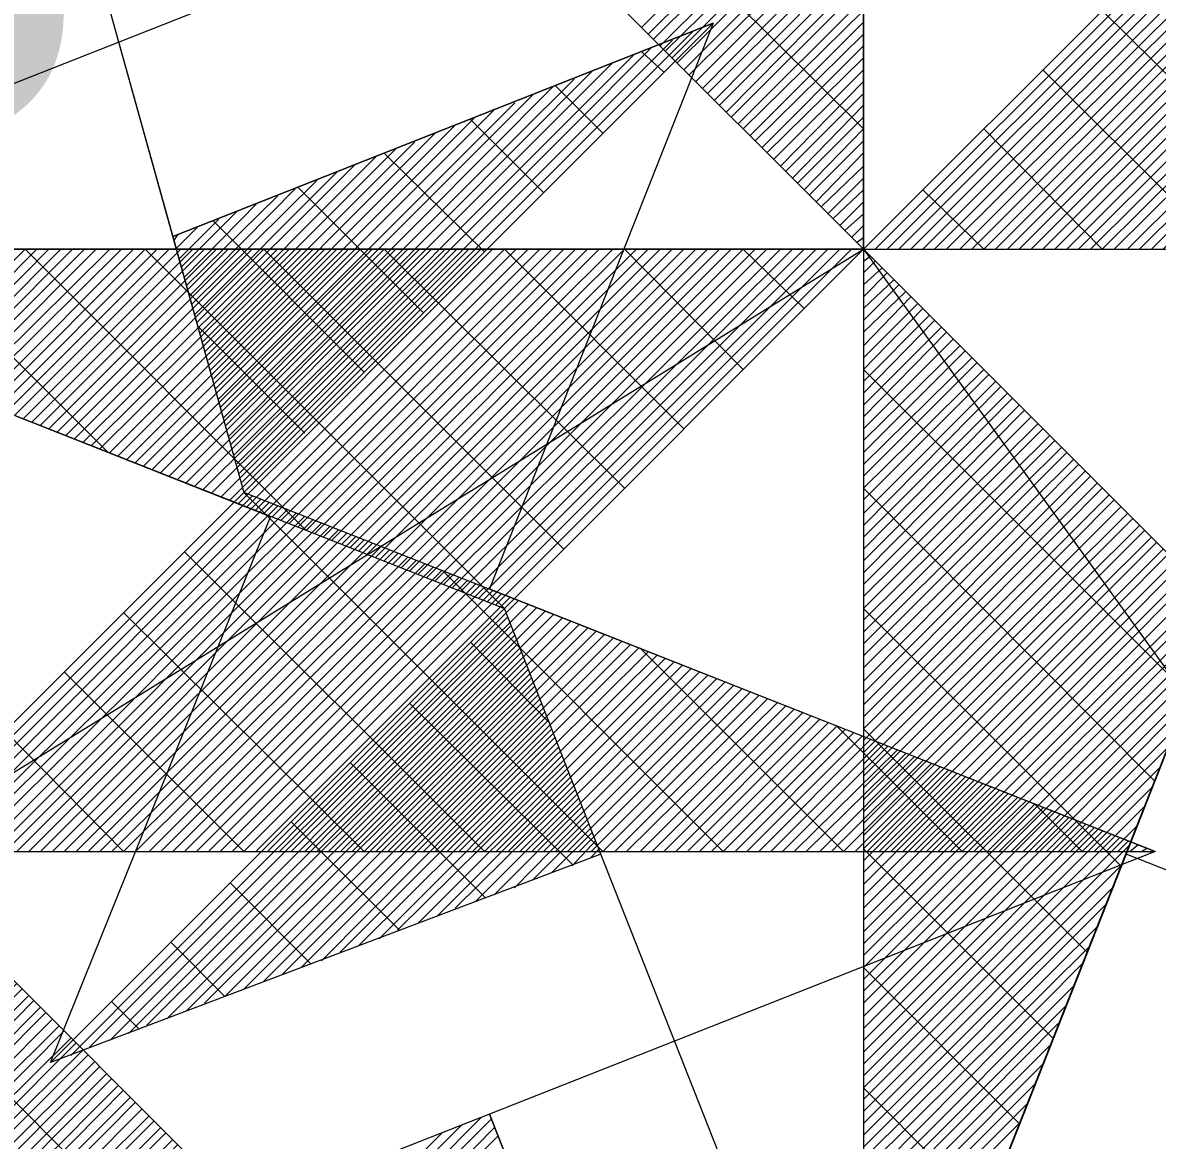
# Model space of a CAD drawing. Extents: x -729889 to -691139, y -995431 to -974354.
# Drawn here: x -724908.2187 to -724907.7721, y -977457.3651 to -977456.9252 of the extents above; entities that cross this region are included whole.
import ezdxf

# ---------------------------------------------------------------- set-up
doc = ezdxf.new("R2010")
doc.units = 0
for name, color, linetype in [('Kabelové vedení VO', 7, 'Continuous'), ('Svítidlo vestavné a přisazené venkovní', 7, 'Continuous'), ('Světelný bod se zemním svítidlem', 7, 'Continuous')]:
    doc.layers.add(name, color=color, linetype=linetype)

# ---------------------------------------------------------------- blocks, each defined once
blk = doc.blocks.new('Světlo')
at = {"layer": 'Světelný bod se zemním svítidlem'}
for p, q in [((0, 1.6939), (0.3687, 0.3687)), ((0, 0), (0, 1.6939)), ((0, 1.6939), (0.2957, 0.6313)), ((0, 1.6939), (0, -1.3043)), ((0.8504, 0.8504), (0.2957, 0.6313)), ((0.2957, 0.6313), (0.8504, 0.8504)), ((0.367, 0.3791), (0.8296, 0.8417)), ((0.3687, 0.3687), (0.8504, 0.8504)), ((0.8504, 0.8504), (0.3687, 0.3687)), ((0.8504, 0.8504), (0.6209, 0.2696)), ((0.3635, 0.3878), (0.8087, 0.833)), ((0.3583, 0.407), (0.7687, 0.8174)), ((0.3617, 0.3983), (0.7878, 0.8261)), ((0.8, 0.8), (0.7774, 0.8209)), ((0.3548, 0.4174), (0.7478, 0.8104)), ((0.3496, 0.4365), (0.7078, 0.793)), ((0.353, 0.4261), (0.727, 0.8017)), ((0.3478, 0.4452), (0.687, 0.7861)), ((0.7374, 0.7374), (0.6887, 0.7861)), ((0.3443, 0.4557), (0.6661, 0.7774)), ((0.3391, 0.4748), (0.6261, 0.7617)), ((0.3426, 0.4643), (0.647, 0.7687)), ((0.3339, 0.4939), (0.5861, 0.7461)), ((0.3374, 0.4852), (0.6052, 0.753)), ((0.6765, 0.6765), (0.6017, 0.7513)), ((0.3322, 0.5043), (0.5652, 0.7374)), ((0.3287, 0.513), (0.5443, 0.7287)), ((0.3235, 0.5322), (0.5043, 0.713)), ((0.327, 0.5235), (0.5252, 0.7217)), ((0.6157, 0.6157), (0.513, 0.7165)), ((0.32, 0.5426), (0.4835, 0.7061)), ((0.3148, 0.5617), (0.4435, 0.6887)), ((0.3183, 0.5513), (0.4643, 0.6974)), ((0.313, 0.5704), (0.4226, 0.6817)), ((0.553, 0.553), (0.4243, 0.6817)), ((0.3078, 0.5896), (0.3826, 0.6661)), ((0.3096, 0.5809), (0.4035, 0.673)), ((0.3043, 0.6), (0.3617, 0.6574)), ((0.2991, 0.6191), (0.3217, 0.6417)), ((0.3026, 0.6087), (0.3426, 0.6487)), ((0.4922, 0.4922), (0.3374, 0.647)), ((0.2957, 0.6313), (0.3687, 0.3687)), ((0.2974, 0.6278), (0.3009, 0.633)), ((0.4313, 0.4296), (0.3217, 0.5391)), ((0, 0.1235), (-0.3426, 0.4643)), ((-0.2278, 0.2278), (0, 0.4557)), ((-0.2209, 0.2209), (0, 0.4435)), ((-0.2157, 0.2157), (0, 0.4296)), ((-0.2087, 0.2087), (0, 0.4174)), ((-0.2035, 0.2035), (0, 0.4052)), ((-0.1965, 0.1965), (0, 0.393)), ((-0.1913, 0.1913), (0, 0.3809)), ((-0.3687, 0.3687), (0, 0)), ((0, 0), (-0.3687, 0.3687)), ((-0.1843, 0.1843), (0, 0.3687)), ((0.3687, 0.3687), (0, 0)), ((0.3687, 0.3687), (0, 0)), ((0, 0), (0.3687, 0.3687)), ((0.0122, 0), (0.3774, 0.3652)), ((0.0243, 0), (0.3861, 0.3617)), ((1.3043, 0), (0.3687, 0.3687)), ((0.7374, 0), (0.3687, 0.3687)), ((-0.1791, 0.1791), (0, 0.3565)), ((0.0365, 0), (0.3948, 0.3583)), ((0.0487, 0), (0.4035, 0.3548)), ((0.0609, 0), (0.4139, 0.3513)), ((-0.1722, 0.1722), (0, 0.3443)), ((0.073, 0), (0.4226, 0.3478)), ((0.0852, 0), (0.4313, 0.3443)), ((0.0991, 0), (0.44, 0.3409)), ((-0.1652, 0.1652), (0, 0.3322)), ((0.1113, 0), (0.4487, 0.3374)), ((0.1235, 0), (0.4574, 0.3339)), ((0.1357, 0), (0.4661, 0.3304)), ((0.1478, 0), (0.4748, 0.327)), ((-0.16, 0.16), (0, 0.32)), ((0.16, 0), (0.4835, 0.3235)), ((0.1722, 0), (0.4922, 0.32)), ((0.1843, 0), (0.5009, 0.3165)), ((-0.153, 0.153), (0, 0.3078)), ((0.1965, 0), (0.5096, 0.313)), ((0.2087, 0), (0.5183, 0.3096)), ((0.2209, 0), (0.527, 0.3061)), ((0.6157, 0), (0.3078, 0.3078)), ((-0.1478, 0.1478), (0, 0.2957)), ((0.233, 0), (0.5374, 0.3026)), ((0.2452, 0), (0.5461, 0.2991)), ((0.2574, 0), (0.5548, 0.2957)), ((0.2713, 0), (0.5635, 0.2922)), ((-0.1409, 0.1409), (0, 0.2835)), ((0.2835, 0), (0.5722, 0.2887)), ((0.2957, 0), (0.5809, 0.2852)), ((0.3078, 0), (0.5896, 0.2817)), ((0.8609, 0), (0.5722, 0.2887)), ((-1.3043, 0), (-0.6209, 0.2696)), ((-0.1357, 0.1357), (0, 0.2713)), ((0.32, 0), (0.5983, 0.2783)), ((0.3322, 0), (0.607, 0.2748)), ((0.3443, 0), (0.6157, 0.2713)), ((0.6209, 0.2696), (1.3043, 0)), ((-0.1287, 0.1287), (0, 0.2574)), ((0.3565, 0), (0.6243, 0.2678)), ((0.3687, 0), (0.633, 0.2643)), ((0.3809, 0), (0.6417, 0.2609)), ((0.393, 0), (0.6504, 0.2574)), ((-0.1235, 0.1235), (0, 0.2452)), ((0.4922, 0), (0.2452, 0.2452)), ((0.4052, 0), (0.6609, 0.2539)), ((0.4174, 0), (0.6696, 0.2504)), ((0.4313, 0), (0.6783, 0.247)), ((-0.1165, 0.1165), (0, 0.233)), ((0.4435, 0), (0.687, 0.2435)), ((0.4557, 0), (0.6957, 0.24)), ((0.4678, 0), (0.7043, 0.2365)), ((0.48, 0), (0.713, 0.233)), ((0.4922, 0), (0.7217, 0.2296)), ((0.5043, 0), (0.7304, 0.2261)), ((0.5165, 0), (0.7391, 0.2226)), ((-0.1113, 0.1113), (0, 0.2209)), ((0.5287, 0), (0.7478, 0.2191)), ((0.5409, 0), (0.7565, 0.2157)), ((0.553, 0), (0.7652, 0.2122)), ((-0.1043, 0.1043), (0, 0.2087)), ((0.5652, 0), (0.7739, 0.2087)), ((0.5774, 0), (0.7843, 0.2052)), ((0.5896, 0), (0.793, 0.2017)), ((0.6035, 0), (0.8017, 0.1983)), ((0.9843, 0), (0.7757, 0.2087)), ((-0.0991, 0.0991), (0, 0.1965)), ((0.6157, 0), (0.8104, 0.1948)), ((0.6278, 0), (0.8191, 0.1913)), ((0.64, 0), (0.8278, 0.1878)), ((-0.0922, 0.0922), (0, 0.1843)), ((0.3687, 0), (0.1843, 0.1843)), ((0.6522, 0), (0.8365, 0.1843)), ((0.6643, 0), (0.8452, 0.1809)), ((0.6765, 0), (0.8539, 0.1774)), ((-0.0852, 0.0852), (0, 0.1722)), ((0.6887, 0), (0.8626, 0.1739)), ((0.7009, 0), (0.8713, 0.1704)), ((0.713, 0), (0.88, 0.167)), ((0.7252, 0), (0.8887, 0.1635)), ((-0.08, 0.08), (0, 0.16)), ((0.7374, 0), (0.8974, 0.16)), ((0.7496, 0), (0.9061, 0.1565)), ((0.7617, 0), (0.9165, 0.153)), ((-0.073, 0.073), (0, 0.1478)), ((0.7757, 0), (0.9252, 0.1496)), ((0.7878, 0), (0.9339, 0.1461)), ((0.8, 0), (0.9426, 0.1426)), ((-0.0678, 0.0678), (0, 0.1357)), ((0.8122, 0), (0.9513, 0.1391)), ((0.8243, 0), (0.96, 0.1357)), ((0.8365, 0), (0.9687, 0.1322)), ((0.8487, 0), (0.9774, 0.1287)), ((1.1061, 0), (0.9774, 0.1287)), ((-0.0609, 0.0609), (0, 0.1235)), ((0.2452, 0), (0.1235, 0.1235)), ((0.8609, 0), (0.9861, 0.1252)), ((0.873, 0), (0.9948, 0.1217)), ((0.8852, 0), (1.0035, 0.1183)), ((-0.0557, 0.0557), (0, 0.1113)), ((0.8974, 0), (1.0122, 0.1148)), ((0.9096, 0), (1.0209, 0.1113)), ((0.9217, 0), (1.0296, 0.1078)), ((-0.0487, 0.0487), (0, 0.0991)), ((0.9339, 0), (1.04, 0.1043)), ((0.9461, 0), (1.0487, 0.1009)), ((0.96, 0), (1.0574, 0.0974)), ((0.9722, 0), (1.0661, 0.0939)), ((-0.0435, 0.0435), (0, 0.0852)), ((0.9843, 0), (1.0748, 0.0904)), ((0.9965, 0), (1.0835, 0.087)), ((1.0087, 0), (1.0922, 0.0835)), ((-0.0365, 0.0365), (0, 0.073)), ((1.0209, 0), (1.1009, 0.08)), ((1.033, 0), (1.1096, 0.0765)), ((1.0452, 0), (1.1183, 0.073)), ((-0.0313, 0.0313), (0, 0.0609)), ((0.1235, 0), (0.0609, 0.0609)), ((1.0574, 0), (1.127, 0.0696)), ((1.0696, 0), (1.1357, 0.0661)), ((1.0817, 0), (1.1443, 0.0626)), ((1.0939, 0), (1.153, 0.0591)), ((-0.0243, 0.0243), (0, 0.0487)), ((1.1061, 0), (1.1635, 0.0557)), ((1.1183, 0), (1.1722, 0.0522)), ((1.1322, 0), (1.1809, 0.0487)), ((1.2296, 0), (1.1809, 0.0487)), ((-0.0191, 0.0191), (0, 0.0365)), ((1.1443, 0), (1.1896, 0.0452)), ((1.1565, 0), (1.1983, 0.0417)), ((1.1687, 0), (1.207, 0.0383)), ((-0.0122, 0.0122), (0, 0.0243)), ((1.1809, 0), (1.2157, 0.0348)), ((1.193, 0), (1.2243, 0.0313)), ((1.2052, 0), (1.233, 0.0278)), ((1.2174, 0), (1.2417, 0.0243)), ((-0.007, 0.007), (0, 0.0122)), ((1.2296, 0), (1.2504, 0.0209)), ((1.2417, 0), (1.2591, 0.0174)), ((1.2539, 0), (1.2678, 0.0139)), ((-1.3043, 0), (-0.3687, -0.3687)), ((0, 0), (-1.3043, 0)), ((-0.6087, -0.2748), (-1.3043, 0)), ((-1.3043, 0), (1.3043, 0)), ((-0.9861, -0.1252), (-0.8609, 0)), ((-0.7757, -0.2087), (-0.9843, 0)), ((-0.9774, -0.1287), (-0.8487, 0)), ((-0.9687, -0.1322), (-0.8365, 0)), ((-0.96, -0.1357), (-0.8243, 0)), ((-0.9513, -0.1391), (-0.8122, 0)), ((-0.9426, -0.1426), (-0.8, 0)), ((-0.9339, -0.1461), (-0.7878, 0)), ((-0.9252, -0.1496), (-0.7739, 0)), ((-0.9165, -0.153), (-0.7617, 0)), ((-0.9061, -0.1565), (-0.7496, 0)), ((-0.8974, -0.16), (-0.7374, 0)), ((-0.8887, -0.1635), (-0.7252, 0)), ((-0.88, -0.167), (-0.713, 0)), ((-0.8713, -0.1704), (-0.7009, 0)), ((-0.8626, -0.1739), (-0.6887, 0)), ((-0.5722, -0.2887), (-0.8609, 0)), ((-0.8539, -0.1774), (-0.6765, 0)), ((-0.8452, -0.1809), (-0.6643, 0)), ((-0.8365, -0.1843), (-0.6522, 0)), ((-0.8278, -0.1878), (-0.64, 0)), ((-0.8191, -0.1913), (-0.6278, 0)), ((-0.8104, -0.1948), (-0.6157, 0)), ((-0.8017, -0.1983), (-0.6017, 0)), ((-0.793, -0.2017), (-0.5896, 0)), ((-0.7843, -0.2052), (-0.5774, 0)), ((-0.7739, -0.2087), (-0.5652, 0)), ((-0.7652, -0.2122), (-0.553, 0)), ((-0.7565, -0.2157), (-0.5409, 0)), ((-0.7478, -0.2191), (-0.5287, 0)), ((-0.7391, -0.2226), (-0.5165, 0)), ((-0.3687, -0.3687), (-0.7374, 0)), ((-0.7304, -0.2261), (-0.5043, 0)), ((-0.7217, -0.2296), (-0.4922, 0)), ((-0.713, -0.233), (-0.48, 0)), ((-0.7043, -0.2365), (-0.4678, 0)), ((-0.6957, -0.24), (-0.4557, 0)), ((-0.687, -0.2435), (-0.4435, 0)), ((-0.6783, -0.247), (-0.4296, 0)), ((-0.6696, -0.2504), (-0.4174, 0)), ((-0.6591, -0.2539), (-0.4052, 0)), ((-0.6504, -0.2574), (-0.393, 0)), ((-0.6417, -0.2609), (-0.3809, 0)), ((-0.633, -0.2643), (-0.3687, 0)), ((-0.6243, -0.2678), (-0.3565, 0)), ((-0.6157, -0.2713), (-0.3443, 0)), ((-0.3078, -0.3078), (-0.6157, 0)), ((-0.607, -0.2748), (-0.3322, 0)), ((-0.5983, -0.2783), (-0.32, 0)), ((-0.5896, -0.2817), (-0.3078, 0)), ((-0.5809, -0.2852), (-0.2957, 0)), ((-0.5722, -0.2887), (-0.2835, 0)), ((-0.5635, -0.2922), (-0.2713, 0)), ((-0.5548, -0.2957), (-0.2574, 0)), ((-0.5461, -0.2991), (-0.2452, 0)), ((-0.5357, -0.3026), (-0.233, 0)), ((-0.527, -0.3061), (-0.2209, 0)), ((-0.5183, -0.3096), (-0.2087, 0)), ((-0.5096, -0.313), (-0.1965, 0)), ((-0.5009, -0.3165), (-0.1843, 0)), ((-0.4922, -0.32), (-0.1722, 0)), ((-0.2452, -0.2452), (-0.4922, 0)), ((-0.4835, -0.3235), (-0.16, 0)), ((-0.4748, -0.327), (-0.1478, 0)), ((-0.4661, -0.3304), (-0.1357, 0)), ((-0.4574, -0.3339), (-0.1235, 0)), ((-0.4487, -0.3374), (-0.1113, 0)), ((-0.44, -0.3409), (-0.0991, 0)), ((-0.4313, -0.3443), (-0.0852, 0)), ((-0.4226, -0.3478), (-0.073, 0)), ((-0.4139, -0.3513), (-0.0609, 0)), ((-0.4035, -0.3548), (-0.0487, 0)), ((-0.3948, -0.3583), (-0.0365, 0)), ((-0.3861, -0.3617), (-0.0243, 0)), ((-0.3774, -0.3652), (-0.0122, 0)), ((-0.3687, -0.3687), (0, 0)), ((0, 0), (-0.3687, -0.3687)), ((0, 0), (-0.3687, -0.3687)), ((-0.1843, -0.1843), (-0.3687, 0)), ((-0.1235, -0.1235), (-0.2452, 0)), ((-0.0609, -0.0609), (-0.1235, 0)), ((0, 0), (0, -1.3043)), ((0.3687, -0.3687), (0, 0)), ((0, 0), (1.3043, 0)), ((0.3687, -0.3687), (0, 0)), ((0.3687, -0.3687), (0, 0)), ((1.3043, 0), (0.6209, -0.2696)), ((1.2661, 0), (1.2765, 0.0104)), ((1.2783, 0), (1.287, 0.007)), ((1.2904, 0), (1.2957, 0.0035)), ((1.3043, 0), (1.3043, 0)), ((0, -0.0122), (0.007, -0.007)), ((0, -0.0243), (0.0122, -0.0122)), ((0, -0.0365), (0.0191, -0.0191)), ((0, -0.0487), (0.0243, -0.0243)), ((0, -0.0609), (0.0313, -0.0313)), ((0, -0.073), (0.0365, -0.0365)), ((0, -0.0852), (0.0435, -0.0435)), ((0, -0.0991), (0.0487, -0.0487)), ((0, -0.1113), (0.0557, -0.0557)), ((0, -0.1235), (0.0609, -0.0609)), ((0, -0.1357), (0.0678, -0.0678)), ((0, -0.1478), (0.073, -0.073)), ((0, -0.16), (0.08, -0.08)), ((0, -0.1722), (0.0852, -0.0852)), ((0, -0.1843), (0.0922, -0.0922)), ((0, -0.1965), (0.0991, -0.0991)), ((0, -0.2087), (0.1043, -0.1043)), ((0, -0.2209), (0.1113, -0.1113)), ((0, -0.233), (0.1165, -0.1165)), ((0, -0.2452), (0.1235, -0.1235)), ((0.3339, -0.4574), (0, -0.1235)), ((0, -0.2574), (0.1287, -0.1287)), ((0, -0.2713), (0.1357, -0.1357)), ((0, -0.2835), (0.1409, -0.1409)), ((0, -0.2957), (0.1478, -0.1478)), ((0, -0.3078), (0.153, -0.153)), ((0, -0.32), (0.16, -0.16)), ((0, -0.3322), (0.1652, -0.1652)), ((0, -0.3443), (0.1722, -0.1722)), ((0, -0.3565), (0.1791, -0.1791)), ((0, -0.3687), (0.1843, -0.1843)), ((0, -0.3809), (0.1913, -0.1913)), ((0, -0.393), (0.1965, -0.1965)), ((0, -0.4052), (0.2035, -0.2035)), ((0, -0.4174), (0.2087, -0.2087)), ((0, -0.4296), (0.2157, -0.2157)), ((0, -0.4435), (0.2209, -0.2209)), ((0, -0.4557), (0.2278, -0.2278)), ((0, -0.4678), (0.233, -0.233)), ((0, -0.48), (0.24, -0.24)), ((0, -0.4922), (0.2452, -0.2452)), ((0.2991, -0.5461), (0, -0.2452)), ((0, -0.5043), (0.2522, -0.2522)), ((0, -0.5165), (0.2574, -0.2574)), ((0, -0.5287), (0.2643, -0.2643)), ((-0.8348, -0.8348), (-0.6087, -0.2748)), ((0, -0.5409), (0.2713, -0.2713)), ((0, -0.553), (0.2765, -0.2765)), ((0.6209, -0.2696), (0.3687, -0.3687)), ((0.4435, -0.4435), (0.6122, -0.273)), ((0.4487, -0.4487), (0.6226, -0.2748)), ((0.8504, -0.8504), (0.6209, -0.2696)), ((0.6209, -0.2696), (0.8504, -0.8504)), ((0, -0.5652), (0.2835, -0.2835)), ((0, -0.5774), (0.2887, -0.2887)), ((0.4313, -0.4296), (0.5722, -0.2887)), ((0.4365, -0.4365), (0.593, -0.28)), ((0.4557, -0.4557), (0.6261, -0.2835)), ((0, -0.5896), (0.2957, -0.2957)), ((0, -0.6017), (0.3009, -0.3009)), ((0.4609, -0.4609), (0.6296, -0.2922)), ((0, -0.6157), (0.3078, -0.3078)), ((0, -0.6278), (0.313, -0.313)), ((0, -0.64), (0.32, -0.32)), ((0, -0.6522), (0.3252, -0.3252)), ((0, -0.6643), (0.3322, -0.3322)), ((0, -0.6765), (0.3374, -0.3374)), ((0, -0.6887), (0.3443, -0.3443)), ((0, -0.7009), (0.3513, -0.3513)), ((0, -0.713), (0.3565, -0.3565)), ((-0.3687, -0.3687), (-0.8348, -0.8348)), ((-0.3687, -0.3687), (-0.8348, -0.8348)), ((-0.8348, -0.8348), (-0.3687, -0.3687)), ((-0.2696, -0.6209), (-0.3687, -0.3687)), ((0, -0.7252), (0.3635, -0.3635)), ((0, -1.3043), (0.3687, -0.3687)), ((0, -1.3043), (0.3687, -0.3687)), ((0, -0.7374), (0.3687, -0.3687)), ((0.2643, -0.633), (0, -0.3687)), ((0.3687, -0.3687), (0.2696, -0.6209)), ((-0.8139, -0.8278), (-0.3652, -0.3774)), ((-0.7948, -0.8191), (-0.3617, -0.3861)), ((0, -0.7496), (0.3617, -0.3896)), ((-0.7739, -0.8122), (-0.3583, -0.3965)), ((-0.7548, -0.8052), (-0.3548, -0.4052)), ((-0.3235, -0.4852), (-0.4035, -0.4035)), ((-0.7357, -0.7965), (-0.3513, -0.4139)), ((0, -0.7617), (0.353, -0.4087)), ((-0.7148, -0.7896), (-0.3478, -0.4226)), ((0, -0.7739), (0.3443, -0.4296)), ((-0.6957, -0.7826), (-0.3443, -0.4313)), ((-0.6765, -0.7739), (-0.3409, -0.44)), ((-0.6557, -0.767), (-0.3374, -0.4487)), ((0, -0.7878), (0.3374, -0.4504)), ((-0.6365, -0.76), (-0.3339, -0.4574)), ((-0.6157, -0.7513), (-0.3304, -0.4661)), ((-0.5965, -0.7443), (-0.327, -0.4748)), ((-0.2991, -0.6313), (-0.4661, -0.4661)), ((0, -0.8), (0.3287, -0.4696)), ((-0.5774, -0.7374), (-0.3235, -0.4835)), ((-0.5565, -0.7304), (-0.32, -0.4922)), ((-0.5374, -0.7217), (-0.3165, -0.5009)), ((0, -0.8122), (0.3217, -0.4904)), ((0.2296, -0.7217), (0, -0.4922)), ((-0.5183, -0.7148), (-0.313, -0.5113)), ((0, -0.8243), (0.313, -0.5113)), ((-0.4974, -0.7078), (-0.3096, -0.52)), ((-0.3878, -0.6661), (-0.527, -0.527)), ((-0.4783, -0.6991), (-0.3061, -0.5287)), ((0, -0.8365), (0.3043, -0.5322)), ((-0.4574, -0.6922), (-0.3026, -0.5374)), ((-0.4383, -0.6852), (-0.2991, -0.5461)), ((-0.4191, -0.6765), (-0.2957, -0.5548)), ((0, -0.8487), (0.2974, -0.5513)), ((-0.3983, -0.6696), (-0.2922, -0.5635)), ((-0.3791, -0.6626), (-0.2887, -0.5722)), ((-0.3583, -0.6557), (-0.2852, -0.5809)), ((0, -0.8609), (0.2887, -0.5722)), ((-0.4765, -0.6991), (-0.5878, -0.5878)), ((-0.3391, -0.647), (-0.2817, -0.5896)), ((0, -0.873), (0.28, -0.593)), ((-0.32, -0.64), (-0.2783, -0.5983)), ((-0.2991, -0.633), (-0.2748, -0.607)), ((-0.28, -0.6243), (-0.2713, -0.6157)), ((0, -0.8852), (0.273, -0.6122)), ((0.1948, -0.8104), (0, -0.6157)), ((-0.2696, -0.6209), (-0.8348, -0.8348)), ((0, -1.3043), (-0.2696, -0.6209)), ((0.2696, -0.6209), (0, -1.3043)), ((0.8504, -0.8504), (0.2696, -0.6209)), ((0, -0.8974), (0.2643, -0.633)), ((-0.567, -0.7339), (-0.6504, -0.6504)), ((0, -0.9096), (0.2574, -0.6539)), ((0, -0.9217), (0.2487, -0.673)), ((0, -0.9339), (0.2417, -0.6939)), ((-0.6557, -0.767), (-0.7113, -0.7113)), ((0, -0.9461), (0.233, -0.7148)), ((0, -0.96), (0.2243, -0.7339)), ((0.16, -0.8974), (0, -0.7374)), ((0, -0.9722), (0.2174, -0.7548)), ((-0.7443, -0.8), (-0.7722, -0.7722)), ((0, -0.9843), (0.2087, -0.7757)), ((0, -0.9965), (0.2, -0.7948)), ((0, -1.0087), (0.193, -0.8157)), ((0, -1.0209), (0.1843, -0.8365)), ((0, -1.033), (0.1774, -0.8557)), ((0.1252, -0.9861), (0, -0.8609)), ((0, -1.0452), (0.1687, -0.8765)), ((0, -1.0574), (0.16, -0.8974))]:
    blk.add_line(p, q, dxfattribs=at)
blk.add_text('s', height=0.6087, dxfattribs=at).set_placement((-0.1939, 0.7324))

msp = doc.modelspace()

# ---------------------------------------------------------------- linework, layer by layer
at = {"layer": 'Kabelové vedení VO'}
msp.add_lwpolyline([(-724908.273, -977457.2514), (-724907.8878, -977457.0144), (-724904.984, -977461.0442)], dxfattribs=at)

# ---------------------------------------------------------------- block references
at = {"layer": 'Svítidlo vestavné a přisazené venkovní', "xscale": 0.38333333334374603, "yscale": 0.38333333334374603}
for p in [(-724907.8878, -977457.0144), (-724908.273, -977457.2514)]:
    msp.add_blockref('Světlo', p, dxfattribs=at)

doc.saveas('drawing.dxf')
